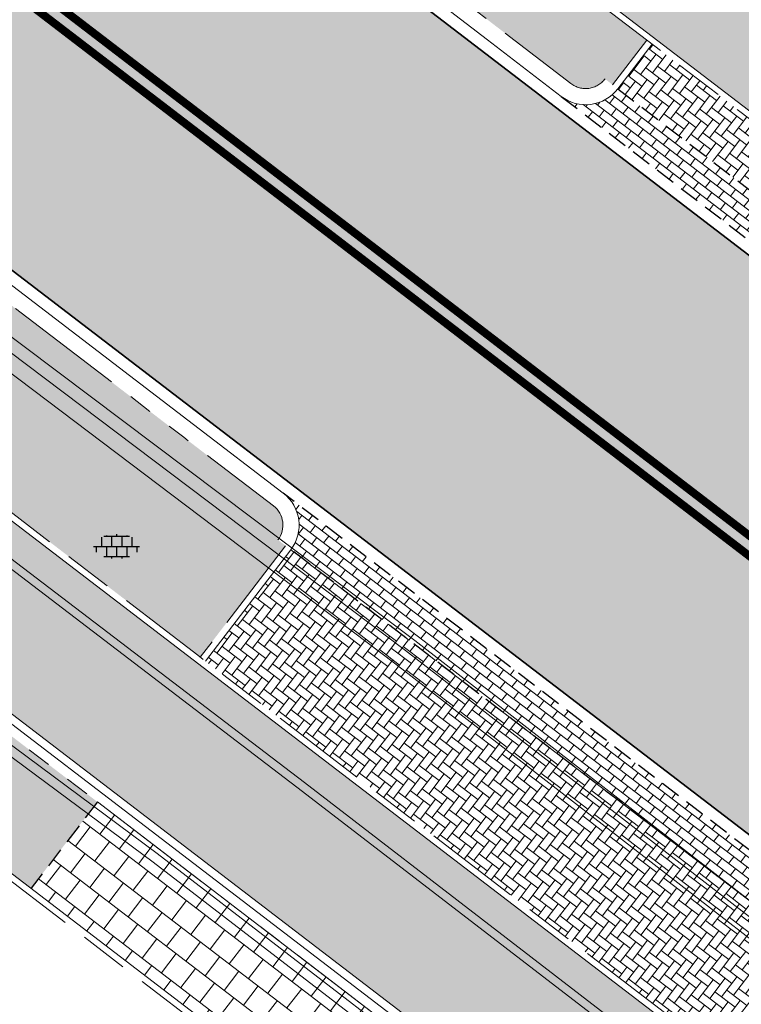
# Model space of a CAD drawing. Header units: metres. Extents: x 187916 to 189411, y 333285 to 334910.
# Tile 304 of 348: x 188938 to 188947, y 334040 to 334052. Entities that reach past the tile are written whole.
import ezdxf

# ---------------------------------------------------------------- set-up
doc = ezdxf.new("R2010")
doc.units = ezdxf.units.M
for name, pattern in [('DASHED2', [0.375, 0.25, -0.125]), ('VH-OPSLUITBAND_100X200', [16, 8, -2, 4, -2]), ('VH-TROTTOIRBAND_180-200', [20, 10, -2, 2, -2, 2, -2]), ('VW-1-1_STREEP', [2, 1, -1])]:
    doc.linetypes.add(name, pattern=pattern)
for name, color, linetype, lineweight in [('B-ME-VH-KANTOPSLUITING_ACHTERKANTBAND-G', 253, 'Continuous', 18), ('B-ME-VH-VERHARDING_ASFALT-G', 253, 'Continuous', 18), ('B-ME-VH-VERHARDING_BETONSTRAATSTEEN-G', 253, 'Continuous', 18), ('B-ME-VH-VERHARDING_TEGEL-G', 253, 'Continuous', 18), ('B-ME-VH-VERHARDING_TEGEL-S', 253, 'Continuous', 25), ('N-WE-GR-HAAG-HG01-A', 96, 'Continuous', 35), ('N-WE-VH-GOOT_TEGEL-G', 170, 'Continuous', 35), ('N-WE-VH-KANTOPSLUITING_OPSLUITBAND_80X200-G', 30, 'VH-OPSLUITBAND_100X200', 15), ('N-WE-VH-KANTOPSLUITING_RIJWIELPADBAND_4-12 200-G', 94, 'VH-TROTTOIRBAND_180-200', 15), ('N-WE-VH-KANTOPSLUITING_TROTTOIRBAND_180 200-G', 251, 'VH-TROTTOIRBAND_180-200', 15), ('N-WE-VH-KANTOPSLUITING_VOORKANTBAND-G', 7, 'Continuous', 15), ('N-WE-VH-KANTVERHARDING_STREKLAAG_BSS-G', 60, 'Continuous', 18), ('N-WE-VH-VERHARDING_ASFALT_RIJWEG-A', 251, 'Continuous', 18), ('N-WE-VH-VERHARDING_BETONSTRAATSTEEN-GRIJS-A', 250, 'Continuous', 18), ('N-WE-VH-VERHARDING_BETONSTRAATSTEEN-ROOD-A', 11, 'Continuous', 18), ('N-WE-VH-VERHARDING_TEGEL-A', 254, 'Continuous', 5), ('N-WE-VH-VERHARDING_TEGEL_300x300x60-A', 251, 'Continuous', 5), ('N-WE-VW-MARKERING_LANGS_STREEP-G', 251, 'Continuous', 0), ('N-WE-VW-MARKERING_LANGS_STREEP_11-G', 251, 'VW-1-1_STREEP', 0)]:
    doc.layers.add(name, color=color, linetype=linetype, lineweight=lineweight)
doc.layers.add('N-WE-VH-MATERIAALSCHEIDING-G', color=7, linetype='DASHED2')

# ---------------------------------------------------------------- blocks, each defined once
blk = doc.blocks.new('SVH-TEGEL_300X300_DUN_LINT_KL-SO')
for p, q in [((-1.900843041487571, 1.499999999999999), (1.90084304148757, 1.499999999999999)), ((-1.5, 1.624087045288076), (-1.5, 1.499999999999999)), ((-0.7499999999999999, 1.5), (-0.7500000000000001, 1.377682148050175e-16)), ((3.325515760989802e-16, 1.810386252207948), (2.755364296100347e-16, 1.499999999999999)), ((0.7500000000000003, 1.499999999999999), (0.7500000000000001, -1.247991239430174e-15)), ((1.5, 1.624087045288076), (1.5, 1.499999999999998)), ((-2.25, 1.355676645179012), (-2.25, -6.969183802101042e-16)), ((0, 0), (-2.755364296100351e-16, -1.500000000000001)), ((2.25, 1.355676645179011), (2.25, -4.133046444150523e-16)), ((-3.39489953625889, -4.866106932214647e-16), (3.39489953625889, -1.733835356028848e-15)), ((-3, -3.055132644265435e-15), (-3.000000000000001, -0.8474312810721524)), ((-1.5, -8.346865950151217e-16), (-1.5, -1.500000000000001)), ((1.5, -2.495982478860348e-15), (1.5, -1.500000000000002)), ((2.999999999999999, -2.495982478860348e-15), (2.999999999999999, -0.8474312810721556)), ((-1.900843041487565, -1.500000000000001), (1.900843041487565, -1.500000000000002)), ((-0.7500000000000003, -1.499999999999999), (-0.7500000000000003, -1.765655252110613)), ((0.7499999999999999, -1.500000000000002), (0.7499999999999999, -1.765655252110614))]:
    blk.add_line(p, q)
blk = doc.blocks.new('DTM')
at = {"layer": 'B-ME-VH-KANTOPSLUITING_ACHTERKANTBAND-G', "ltscale": 0.2, "flags": 128}
for points in [[(188958.6000000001, 334030.0260000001), (188955.125, 334033.4610000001), (188949.8539999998, 334038.199), (188942.352, 334044.017), (188936.318, 334048.577)], [(189001.835, 333983.946), (189001.256, 333984.662), (188999.884, 333986.283), (188999.031, 333987.2289999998), (188998.126, 333988.153), (188994.6310000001, 333991.585), (188994.0960000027, 333992.1200000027), (188984.486, 334001.6899999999), (188983.9640000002, 334002.2379999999), (188977.372, 334008.7910000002), (188971.1719999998, 334014.7579999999), (188964.1329999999, 334021.7889999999), (188957.2089999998, 334028.6740000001), (188953.8319999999, 334032.0329999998), (188949.27, 334036.1890000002), (188948.6779999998, 334036.6779999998), (188941.2080000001, 334042.426), (188935.0449999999, 334047.1359999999), (188934.96, 334047.2080000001), (188926.7990000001, 334053.3539999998), (188926.5660000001, 334053.5240000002), (188921.977, 334057.3900000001), (188918.1170000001, 334052.858)], [(189000.0929999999, 333981.8960000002), (188993.0520000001, 333990.0410000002), (188992.5109999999, 333990.6490000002), (188983.6400000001, 334000.9010000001), (188983.1039999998, 334001.497), (188975.213, 334009.98), (188973.1570000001, 334008.1800000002), (188971.852, 334007.9130000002), (188970.3360000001, 334008.5890000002), (188972.9580000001, 334011.4900000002), (188965.2379999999, 334018.9139999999), (188959.9619999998, 334023.9410000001), (188952.5669999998, 334030.9160000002), (188948.1779999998, 334034.835), (188947.5690000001, 334035.375), (188939.409, 334041.656), (188935.7170000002, 334044.4019999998), (188934.8790000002, 334045.6060000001)]]:
    blk.add_lwpolyline(points, dxfattribs=at)
at = {"layer": 'B-ME-VH-VERHARDING_ASFALT-G', "ltscale": 0.2, "flags": 128}
blk.add_lwpolyline([(189005.392, 333982.1430000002), (189004.0750000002, 333984.3879999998), (189003.6170000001, 333985.0860000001), (189002.895, 333986.006), (189001.628, 333987.54), (189000.5759999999, 333988.7060000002), (188999.661, 333989.605), (188996.0699999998, 333993.2000000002), (188985.9219999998, 334003.3020000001), (188979.0690000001, 334010.1329999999), (188973.6680000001, 334015.517), (188974.1719999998, 334016.023), (188973.108, 334017.1099999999), (188972.5640000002, 334016.594), (188965.96, 334023.156), (188958.8489999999, 334030.284), (188955.3930000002, 334033.6979999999), (188950.074, 334038.4909999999), (188942.6009999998, 334044.2970000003), (188936.5550000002, 334048.8480000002)], dxfattribs=at)
at = {"layer": 'B-ME-VH-VERHARDING_BETONSTRAATSTEEN-G', "ltscale": 0.2, "flags": 128}
for points in [[(189005.264, 333982.0810000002), (189003.929, 333984.3199999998), (189003.4619999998, 333985.0040000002), (189002.806, 333985.884), (189001.53, 333987.422), (189000.4649999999, 333988.588), (188999.551, 333989.498), (188995.946, 333993.1030000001), (188985.8169999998, 334003.2080000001), (188978.949, 334010.037), (188973.5490000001, 334015.4109999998), (188972.4399999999, 334016.4890000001), (188965.8509999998, 334023.0580000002), (188958.747, 334030.1529999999), (188955.2910000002, 334033.574), (188949.9870000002, 334038.3620000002), (188942.486, 334044.1740000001), (188936.4539999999, 334048.7259999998)], [(189000.0189999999, 333981.8399999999), (188992.96, 333990), (188992.4470000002, 333990.6009999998), (188983.5630000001, 334000.8300000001), (188983.0350000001, 334001.4070000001), (188975.23, 334009.824), (188973.1880000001, 334008.0920000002), (188971.861, 334007.824), (188970.1830000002, 334008.5830000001), (188972.8300000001, 334011.4840000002), (188965.165, 334018.841), (188959.8560000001, 334023.8769999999), (188952.4810000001, 334030.8429999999), (188948.0830000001, 334034.7689999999), (188947.483, 334035.2939999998), (188939.358, 334041.548), (188935.6359999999, 334044.3130000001), (188934.787, 334045.5980000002)]]:
    blk.add_lwpolyline(points, dxfattribs=at)
at = {"layer": 'B-ME-VH-VERHARDING_TEGEL-G', "ltscale": 0.2, "flags": 128}
blk.add_lwpolyline([(189001.9130000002, 333983.986), (188999.1260000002, 333987.2719999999), (188994.71, 333991.659), (188994.1839999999, 333992.2060000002), (188984.5660000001, 334001.7740000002), (188984.0219999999, 334002.3100000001), (188977.4339999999, 334008.8730000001), (188971.2489999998, 334014.827), (188964.1899999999, 334021.8730000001), (188957.2850000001, 334028.7310000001), (188953.898, 334032.085), (188949.3450000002, 334036.2489999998), (188948.733, 334036.7599999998), (188941.236, 334042.5380000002), (188935.2220000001, 334047.1209999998), (188936.318, 334048.577)], dxfattribs=at)
at = {"layer": 'B-ME-VH-VERHARDING_TEGEL-S', "xscale": 0.084, "yscale": 0.084, "zscale": 0.084}
blk.add_blockref('SVH-TEGEL_300X300_DUN_LINT_KL-SO', (188938.906, 334045.465), dxfattribs=at)
blk = doc.blocks.new('ontwerp Wilhelmina- & Engelenkampstraat')
at = {"layer": 'N-WE-GR-HAAG-HG01-A', "transparency": 33554610}
h = blk.add_hatch(color=256, dxfattribs=at)
h.dxf.hatch_style = 1
h.paths.add_polyline_path([(188876.5310800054, 334104.561423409), (188876.4104708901, 334104.6538181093), (188876.3152105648, 334104.7267939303), (188875.8895182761, 334104.1711087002), (188875.9847786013, 334104.0981328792, 0.4142135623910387), (188876.0404898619, 334103.6775425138), (188901.1276988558, 334084.4590518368), (188904.3037191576, 334082.0260065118), (188943.623935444, 334051.9040742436), (188944.536717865, 334051.2048214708, 0.4175950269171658), (188944.9593889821, 334051.2632899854), (188945.0534046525, 334051.1886567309), (188945.4782567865, 334051.7432452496), (188944.2320672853, 334052.6979102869)])
h = blk.add_hatch(color=256, dxfattribs=at)
h.dxf.hatch_style = 1
h.paths.add_polyline_path([(188905.7091025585, 334072.8872700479), (188887.3485626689, 334083.3465429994), (188886.4266727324, 334083.6524738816), (188885.4897659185, 334082.4294654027), (188886.3118850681, 334081.9975429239), (188887.197145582, 334081.5324474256), (188899.7131124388, 334074.9108018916), (188939.9426685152, 334044.0922541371), (188941.0008179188, 334045.4735288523), (188940.9055575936, 334045.5465046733, 0.4142135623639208), (188940.849846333, 334045.9670950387), (188939.7381403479, 334046.8187366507)])
at = {"layer": 'N-WE-VH-VERHARDING_ASFALT_RIJWEG-A', "transparency": 33554610}
h = blk.add_hatch(color=256, dxfattribs=at)
h.dxf.hatch_style = 1
edge = h.paths.add_edge_path(flags=16)
edge.add_arc((188843.2202829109, 334124.6265817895), 0.5000000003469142, 68.86366228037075, 236.5502401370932)
edge.add_line((188842.9446801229, 334124.2093970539), (188847.2596446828, 334121.3588223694))
edge.add_arc((188764.52368857, 333996.1199642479), 150.1000000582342, 53.138037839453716, 56.550240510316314, ccw=False)
edge.add_arc((188854.8670012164, 334116.6124780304), 0.5000000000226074, 233.1380378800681, 405.2541734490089)
edge.add_line((188855.2189827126, 334116.9675963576), (188849.6333451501, 334122.5038948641))
edge.add_arc((188848.2254191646, 334121.0834215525), 2.000000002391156, 45.25417348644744, 68.86366190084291)
edge.add_line((188848.9465960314, 334122.9488716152), (188843.4005771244, 334125.0929443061))
edge = h.paths.add_edge_path()
edge.add_line((188813.0185392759, 334140.2053137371), (188813.0105729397, 334140.209319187))
edge.add_line((188813.0105729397, 334140.209319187), (188850.7365500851, 334115.2865848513))
edge.add_arc((188823.0935907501, 334073.442955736), 50.14999998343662, 53.70449889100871, 56.55024050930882, ccw=False)
edge.add_arc((188844.432152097, 334101.8879698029), 14.59712508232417, 51.12888847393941, 55.118945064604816, ccw=False)
edge.add_line((188853.5928784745, 334113.2527026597), (188950.9588811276, 334038.6637910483))
edge.add_arc((188941.7456837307, 334026.6371749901), 15.15000000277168, 40.65152212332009, 52.54545483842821, ccw=False)
edge.add_line((188953.2397736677, 334036.5067442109), (188961.6247993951, 334026.741552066))
edge.add_arc((188972.8912835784, 334036.415684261), 14.84999998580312, 220.6515221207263, 230.026866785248)
edge.add_arc((188742.2273900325, 333761.2592333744), 344.2000024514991, 49.060789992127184, 50.026866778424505, ccw=False)
edge.add_line((188967.767169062, 334021.2697134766), (188981.7537264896, 334009.2102175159))
edge.add_line((188981.7537264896, 334009.2102175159), (188990.3623937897, 334001.7876695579))
edge.add_arc((188830.8334411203, 333816.7660723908), 244.2999757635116, 45.63147792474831, 49.231496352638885, ccw=False)
edge.add_line((189001.6652582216, 333991.4056109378), (189005.3166251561, 333987.8338559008))
edge.add_line((189005.3166251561, 333987.8338559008), (189009.3616308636, 333991.9690219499))
edge.add_arc((189010.0094888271, 333991.9162956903), 0.6499999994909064, 135.63089128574, 175.3472076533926, ccw=False)
edge.add_line((189009.5448364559, 333992.3708264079), (189010.1315084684, 333992.9705626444))
edge.add_arc((189010.5961608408, 333992.5160319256), 0.6500000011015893, 110.0016349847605, 135.6308912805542, ccw=False)
edge.add_line((189010.3738303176, 333993.126825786), (189012.7423269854, 333996.2283355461))
edge.add_line((189012.7423269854, 333996.2283355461), (189006.7711925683, 334000.7882476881))
edge.add_line((189006.7711925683, 334000.7882476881), (189004.0161101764, 334002.9017076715))
edge.add_line((189004.0161101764, 334002.9017076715), (188999.2558699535, 334006.5545254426))
edge.add_line((188999.2558699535, 334006.5545254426), (188998.8588697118, 334006.8610537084))
edge.add_line((188998.8588697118, 334006.8610537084), (188991.767266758, 334012.3365586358))
edge.add_arc((189144.6444510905, 334210.3355206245), 250.1499998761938, 228.1364962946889, 232.3278733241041, ccw=False)
edge.add_arc((188742.2273912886, 333761.2592353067), 352.8500001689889, 48.13649629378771, 52.54545484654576)
edge.add_line((188956.8067115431, 334041.3642833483), (188954.6511510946, 334043.0155877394))
edge.add_line((188954.6511510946, 334043.0155877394), (188891.8217000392, 334091.1471762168))
edge.add_line((188891.8217000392, 334091.1471762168), (188891.5662846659, 334090.8137650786))
edge.add_line((188891.5662846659, 334090.8137650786), (188875.9674064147, 334102.7635557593))
edge.add_line((188875.9674064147, 334102.7635557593), (188876.222821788, 334103.0969668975))
edge.add_line((188876.222821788, 334103.0969668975), (188867.5141152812, 334109.7684222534))
edge.add_arc((188884.8033035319, 334132.3371809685), 28.4300000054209, 226.5407898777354, 232.5454548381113, ccw=False)
edge.add_line((188865.2480693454, 334111.7008606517), (188851.7136843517, 334124.5262124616))
edge.add_arc((188838.0601001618, 334110.1178073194), 19.84999999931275, 46.54078987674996, 56.5502405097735)
edge.add_line((188849.0015307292, 334126.680041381), (188818.5871468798, 334146.772552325))
edge.add_arc((188824.1818834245, 334155.2414024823), 10.14999999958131, 230.746516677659, 236.55024045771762, ccw=False)
edge.add_line((188817.7594464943, 334147.3817075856), (188813.0185392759, 334140.2053137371))
edge = h.paths.add_edge_path()
edge.add_arc((188804.4060072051, 334144.8922067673), 15.00000001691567, 49.44930201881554, 57.10513435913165)
edge.add_line((188812.5524953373, 334157.4872348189), (188809.1197533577, 334159.7075388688))
edge.add_line((188809.1197533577, 334159.7075388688), (188808.8358097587, 334159.2796429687))
edge.add_arc((188807.8775894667, 334159.9154997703), 1.150000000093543, 146.4325029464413, 326.4325029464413, ccw=False)
edge.add_line((188806.9193691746, 334160.5513565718), (188807.1883826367, 334160.9567531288))
edge.add_line((188807.1883826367, 334160.9567531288), (188802.8966842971, 334163.732631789))
edge.add_arc((188799.7691371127, 334173.3887670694), 10.14999999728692, 238.0087583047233, 287.9467359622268, ccw=False)
edge.add_line((188794.391772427, 334164.7802568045), (188787.6683002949, 334154.8824230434))
edge.add_arc((188776.9360168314, 334149.1867587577), 12.14999999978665, 6.552444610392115, 27.95506492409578, ccw=False)
edge.add_arc((188778.9149951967, 334149.4490587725), 10.1540764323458, -2.101472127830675, 6.356304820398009, ccw=False)
edge.add_line((188789.0622425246, 334149.0767150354), (188793.7916961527, 334146.0152720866))
edge.add_line((188793.7916961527, 334146.0152720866), (188794.0757942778, 334146.443065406))
edge.add_arc((188795.0337848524, 334145.8068625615), 1.15000000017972, -33.58819080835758, 146.4118091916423, ccw=False)
edge.add_line((188795.991775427, 334145.170659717), (188795.7226155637, 334144.7653603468))
edge.add_line((188795.7226155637, 334144.7653603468), (188801.9201273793, 334140.7536223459))
edge.add_arc((188806.91186024, 334129.6763888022), 12.14999999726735, 71.61773031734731, 114.25775215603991, ccw=False)
edge.add_line((188810.743428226, 334141.2064185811), (188816.0248838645, 334149.2010499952))
edge.add_arc((188824.1818834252, 334155.2414024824), 10.15000000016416, 183.1724790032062, 216.5203757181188, ccw=False)
edge.add_arc((188822.7365122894, 334155.1739654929), 8.703121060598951, 180.8378362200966, 183.2557978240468, ccw=False)
edge.add_arc((188833.7517650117, 334153.715293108), 19.7623436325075, 172.5149848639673, 176.1369932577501, ccw=False)
edge = h.paths.add_edge_path()
edge.add_line((188786.2209732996, 334157.0233449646), (188792.4021116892, 334166.1227922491))
edge.add_line((188792.4021116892, 334166.1227922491), (188791.5485077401, 334166.7026345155))
edge.add_line((188791.5485077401, 334166.7026345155), (188788.5394280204, 334169.4236699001))
edge.add_line((188788.5394280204, 334169.4236699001), (188787.1852216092, 334167.4301002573))
edge.add_line((188787.1852216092, 334167.4301002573), (188780.1013007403, 334172.2421172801))
edge.add_arc((188618.4537611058, 333934.267257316), 287.6837865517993, 55.81317921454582, 60.58230996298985)
edge.add_arc((188735.7243300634, 334140.9898543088), 50.01920379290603, 61.28503171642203, 77.31862338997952)
edge.add_arc((188760.1973562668, 334256.6585423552), 68.2172590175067, 252.5019390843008, 258.5925344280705, ccw=False)
edge.add_arc((188746.5917393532, 334218.9896416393), 28.24878716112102, 246.6552150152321, 255.85047768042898, ccw=False)
edge.add_arc((188739.6991429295, 334207.5799419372), 15.14999999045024, 247.5582666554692, 253.5058051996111, ccw=False)
edge.add_line((188733.9157258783, 334193.5772783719), (188632.7612944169, 334235.3563367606))
edge.add_arc((188642.362146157, 334258.6016835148), 25.14999999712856, 236.2483398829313, 247.5582723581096, ccw=False)
edge.add_line((188628.3889489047, 334237.6906276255), (188623.9088227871, 334240.6843399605))
edge.add_arc((188610.1023038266, 334220.0227201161), 24.85000000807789, 56.24833988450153, 66.54108532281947)
edge.add_line((188619.9948742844, 334242.8187625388), (188616.8650908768, 334235.2408720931))
edge.add_arc((188612.7752758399, 334225.9513130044), 10.14999975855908, 36.3971108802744, 66.23805833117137, ccw=False)
edge.add_line((188620.9452513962, 334231.9741025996), (188631.6761182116, 334226.2780943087))
edge.add_arc((188635.7212357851, 334214.8212394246), 12.15000000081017, 67.55827235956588, 109.4468017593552, ccw=False)
edge.add_line((188640.3594206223, 334226.051098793), (188725.7324548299, 334190.7901128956))
edge.add_line((188725.7324548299, 334190.7901128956), (188736.3228047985, 334186.3562589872))
edge.add_arc((188702.9288175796, 334091.9793464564), 100.1107386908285, 61.585566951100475, 70.51436696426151, ccw=False)
edge.add_line((188750.5660902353, 334180.0296176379), (188754.2367218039, 334177.9780331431))
edge.add_arc((188618.5090913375, 333934.3570586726), 278.8784123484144, 55.81223272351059, 60.876674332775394, ccw=False)
edge.add_line((188775.2127626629, 334165.0454378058), (188783.7631842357, 334159.2372455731))
edge.add_arc((188776.9360168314, 334149.1867587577), 12.14999999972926, 40.16466472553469, 55.81223272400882, ccw=False)
at = {"layer": 'N-WE-VH-VERHARDING_BETONSTRAATSTEEN-GRIJS-A', "transparency": 33554610}
h = blk.add_hatch(dxfattribs=at)
h.set_pattern_fill('AVH-BSS_KEIFORMAAT_ELLEBOOG', color=256, angle=322.5500000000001, pattern_type=2)
h.set_pattern_definition([(322.5500000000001, (188949.5432931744, 334047.7473595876), (0.1472050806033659, 0.01951061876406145), [0.315, -0.105]), (232.55, (188949.6709876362, 334047.914075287), (0.1472050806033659, 0.01951061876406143), [0.315, -0.105])])
h.paths.add_polyline_path([(188945.5417636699, 334051.6945947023), (188945.116071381, 334051.1389094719), (188953.9705149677, 334044.3558097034), (188954.6495187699, 334043.8356470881), (188955.0752110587, 334044.3913323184), (188954.3962072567, 334044.9114949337)])
h = blk.add_hatch(dxfattribs=at)
h.set_pattern_fill('AVH-BSS_KEIFORMAAT_HALFST', color=256, angle=232.54, pattern_type=2)
h.set_pattern_definition([(232.54, (188949.8927734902, 334047.4838607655), (0.01948492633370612, -0.1472084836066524), [0.105, -0.105]), (322.54, (188949.8927734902, 334047.4838607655), (0.06386177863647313, 0.08334670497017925), [])])
edge = h.paths.add_edge_path()
edge.add_line((188954.6495187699, 334043.8356470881), (188945.116071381, 334051.1389094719))
edge.add_arc((188944.7191533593, 334051.4429753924), 0.4999999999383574, 232.54704394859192, 322.54545485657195, ccw=False)
edge.add_line((188944.4150984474, 334051.0460489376), (188954.7423708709, 334043.1346631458))
edge.add_arc((188955.0464367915, 334043.5315811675), 0.5000000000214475, 142.5454548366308, 232.54545483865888, ccw=False)
h = blk.add_hatch(dxfattribs=at)
h.set_pattern_fill('AVH-BSS_KEIFORMAAT_HALFST', color=256, angle=232.55, pattern_type=2)
h.set_pattern_definition([(232.55, (188944.6134209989, 334042.7060777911), (0.01951061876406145, -0.1472050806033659), [0.105, -0.105]), (322.5500000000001, (188944.6134209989, 334042.7060777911), (0.06384723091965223, 0.08335784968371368), [])])
edge = h.paths.add_edge_path()
edge.add_arc((188940.6674067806, 334045.7289442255), 0.5000000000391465, -37.4543657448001, 52.5454548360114, ccw=False)
edge.add_line((188941.0643257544, 334045.4248795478), (188948.1466754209, 334039.9994855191))
edge.add_arc((188948.5435140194, 334039.6953159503), 0.4999999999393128, 52.54545483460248, 142.5304915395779, ccw=False)
edge.add_line((188948.8475799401, 334040.0922339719), (188940.9714727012, 334046.1258622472))
h = blk.add_hatch(dxfattribs=at)
h.set_pattern_fill('AVH-BSS_KEIFORMAAT_ELLEBOOG', color=256, angle=322.5500000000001, pattern_type=2)
h.set_pattern_definition([(322.5500000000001, (188944.6054825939, 334042.712159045), (0.1472050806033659, 0.01951061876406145), [0.315, -0.105]), (232.55, (188944.7331770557, 334042.8788747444), (0.1472050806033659, 0.01951061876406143), [0.315, -0.105])])
h.paths.add_polyline_path([(188941.0643260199, 334045.4248798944), (188940.0061753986, 334044.0436035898), (188947.0884466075, 334038.6181071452), (188948.1466877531, 334039.9995016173)])
at = {"layer": 'N-WE-VH-VERHARDING_BETONSTRAATSTEEN-ROOD-A', "transparency": 33554610}
h = blk.add_hatch(color=11, dxfattribs=at)
h.dxf.hatch_style = 1
h.paths.add_polyline_path([(188869.5391943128, 334112.4118962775, -0.02620629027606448), (188867.538569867, 334114.1179885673), (188853.9228214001, 334127.0204414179, 0.04370225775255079), (188850.9305713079, 334129.3967060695), (188826.6630971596, 334145.4284130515, -0.05105103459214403), (188822.7067715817, 334148.6660172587), (188822.0136661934, 334149.3909158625, -0.0200226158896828), (188820.7145883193, 334150.9239998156), (188820.1125301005, 334151.7276482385), (188819.5628727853, 334152.5668123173), (188819.0124277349, 334153.4073864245, 0.07020777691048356), (188816.0095224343, 334157.1791280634, -0.1686779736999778), (188815.0708171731, 334158.9832733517), (188815.0851893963, 334159.7321906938, 0.05995219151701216), (188814.1906564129, 334155.1319891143, -0.614293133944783), (188815.0914211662, 334155.419406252, -0.004973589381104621), (188815.2987230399, 334155.2047594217, -0.2653390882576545), (188816.4739168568, 334150.3883250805, -0.6630616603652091), (188815.5045729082, 334150.2710622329, 0.06423418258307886), (188817.0500100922, 334148.2316676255, 0.02685832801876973), (188817.8425597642, 334147.5075175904), (188819.2767483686, 334149.678473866, 0.08029190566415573), (188825.6158065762, 334143.8431110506), (188842.2102962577, 334132.8803716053), (188849.8832807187, 334127.8114040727, -0.0437022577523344), (188852.6159292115, 334125.6412993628), (188866.2316776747, 334112.7388465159, 0.02620629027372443), (188868.383743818, 334110.9036077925), (188944.2779624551, 334052.763527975, 0.0009658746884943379), (188957.6763401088, 334042.4994688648, -0.009277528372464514), (188967.9621741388, 334034.3125750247, -0.003941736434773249), (188972.2391330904, 334030.719653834, 0.01791285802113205), (188977.9691012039, 334026.172978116), (188982.6371441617, 334022.7340118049), (189001.1071614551, 334008.4731075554), (189008.3818376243, 334002.8926076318), (189014.7463151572, 333998.0323153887), (189023.1492643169, 333991.6987492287, 0.04135942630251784), (189025.5236610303, 333990.1994726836), (189026.4236363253, 333989.7635317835, -0.5205333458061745), (189026.5869604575, 333988.9107620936), (189025.4586989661, 333987.7487147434, -0.3449410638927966), (189024.8112012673, 333987.6602222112, 0.016286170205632), (189027.1024584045, 333986.4205983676, 0.0307634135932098), (189028.2338991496, 333985.939765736, -0.5474886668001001), (189028.0315065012, 333986.8095316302), (189028.4109391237, 333987.1983381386, -0.4330998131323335), (189031.3280389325, 333987.1476770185), (189032.1379230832, 333986.2535649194, -0.643984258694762), (189031.7547922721, 333985.3678457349, 0.09389749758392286), (189035.3989444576, 333986.1274898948), (189034.2459540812, 333987.4575392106), (189033.5678682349, 333988.2397552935, 0.03136002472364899), (189034.5664557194, 333988.3286325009, 0.07386245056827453), (189036.8129803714, 333989.0209203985), (189037.6863054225, 333989.5080600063), (189038.0890000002, 333989.764), (189039.0210000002, 333990.3730000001), (189040.022664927, 333991.1545091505), (189038.8885358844, 333992.6081290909, -0.08053422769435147), (189036.0321564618, 333990.939552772), (189035.0795804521, 333990.627147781, -0.05017195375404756), (189033.0858050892, 333990.2913392), (189032.0786720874, 333990.2745015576, -0.04044432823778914), (189030.4580299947, 333990.4600773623, -0.04254247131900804), (189028.0046017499, 333991.1638956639), (189027.081067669, 333991.5517503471, -0.0335496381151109), (189025.3106536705, 333992.5144600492), (189024.480357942, 333993.0807405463, -0.003824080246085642), (189024.2958604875, 333993.2180032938, -0.005670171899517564), (189024.0565874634, 333993.3941318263), (189015.8947154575, 333999.5459905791), (189009.5366397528, 334004.4013940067), (189002.2659711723, 334009.9788196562), (188983.781345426, 334024.2510032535), (188979.0960425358, 334027.7026850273, -0.01791285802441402), (188973.4726836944, 334032.1647672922, 0.01321974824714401), (188958.8317906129, 334044.0077573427), (188955.6003083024, 334046.4832902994), (188949.8878724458, 334050.8594006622, 0.002705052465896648), (188945.4293292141, 334054.2749448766)])
h = blk.add_hatch(color=11, dxfattribs=at)
h.dxf.hatch_style = 1
edge = h.paths.add_edge_path()
edge.add_line((188869.4491820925, 334094.542638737), (188852.4907898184, 334112.0728967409))
edge.add_arc((188843.8659972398, 334103.7294590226), 11.9999999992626, 44.05005008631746, 56.55024051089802)
edge.add_line((188850.4804640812, 334113.7418927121), (188820.3073898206, 334133.6749884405))
edge.add_arc((188805.4283225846, 334111.1447119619), 27.00000000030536, 56.55909883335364, 77.57157638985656)
edge.add_line((188811.2392575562, 334137.5119840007), (188812.9352801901, 334140.0792830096))
edge.add_line((188812.9352801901, 334140.0792830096), (188812.3023995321, 334140.3974935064))
edge.add_arc((188806.9118602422, 334129.6763888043), 11.99999999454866, 63.30688723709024, 75.36245119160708)
edge.add_arc((188809.8103673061, 334140.7741163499), 0.5300000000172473, -103.12682284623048, 75.36222830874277, ccw=False)
edge.add_arc((188806.9558196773, 334128.5335963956), 12.0389606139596, 76.872954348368, 107.5247479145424)
edge.add_arc((188803.169277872, 334140.518619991), 0.5300000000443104, 109.0439381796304, 287.7295061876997, ccw=False)
edge.add_arc((188806.9118602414, 334129.6763887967), 12.00000000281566, 109.0439381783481, 126.3729337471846)
edge.add_arc((188800.1097075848, 334138.9117349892), 0.530000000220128, 57.084440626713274, 126.3729337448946, ccw=False)
edge.add_line((188800.3977108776, 334139.3566553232), (188801.4950041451, 334138.646361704))
edge.add_arc((188801.2070008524, 334138.2014413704), 0.5299999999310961, -58.26058164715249, 57.08444062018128, ccw=False)
edge.add_line((188801.4858109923, 334137.7507031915), (188797.4037172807, 334135.2256694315))
edge.add_arc((188806.5362186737, 334121.3226862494), 16.63416733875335, 123.2998514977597, 125.0679159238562)
edge.add_line((188796.9791073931, 334134.9372794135), (188798.0268440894, 334133.3541417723))
edge.add_arc((188806.7836234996, 334121.0525640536), 15.10000000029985, 115.7442129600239, 125.44485742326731, ccw=False)
edge.add_line((188800.2248738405, 334134.6537699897), (188801.1424214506, 334135.0592353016))
edge.add_arc((188806.7836235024, 334121.0525640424), 15.10000001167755, 104.2850570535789, 111.93716456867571, ccw=False)
edge.add_line((188803.0577546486, 334135.6856738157), (188804.0375659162, 334135.9007682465))
edge.add_arc((188806.7836234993, 334121.0525640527), 15.10000000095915, 82.52989276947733, 100.47800866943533, ccw=False)
edge.add_line((188808.7467580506, 334136.0244077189), (188808.7687632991, 334136.0214371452))
edge.add_arc((188805.4283225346, 334111.1447119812), 25.09999998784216, 78.72743625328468, 82.35208400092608, ccw=False)
edge.add_line((188810.3347839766, 334135.7604921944), (188811.3142548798, 334135.5448308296))
edge.add_arc((188805.4283225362, 334111.1447119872), 25.09999998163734, 71.84965764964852, 76.43789012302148, ccw=False)
edge.add_line((188813.2472604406, 334134.9957960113), (188814.1938570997, 334134.664393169))
edge.add_arc((188805.428291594, 334111.1446511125), 25.10006782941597, 56.55908105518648, 69.5600938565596, ccw=False)
edge.add_line((188819.2603572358, 334132.0895159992), (188849.4331734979, 334112.1565907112))
edge.add_arc((188843.8659972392, 334103.7294590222), 10.0999999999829, 44.05058068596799, 56.55024050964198, ccw=False)
edge.add_line((188851.1251326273, 334110.7519196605), (188868.1829280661, 334093.1192332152))
edge.add_line((188868.1829280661, 334093.1192332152), (188881.0348001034, 334083.2738341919))
edge.add_line((188881.0348001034, 334083.2738341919), (188881.828636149, 334082.6657023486))
edge.add_line((188881.828636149, 334082.6657023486), (188883.4163082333, 334081.4494386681))
edge.add_line((188883.4163082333, 334081.4494386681), (188884.1637310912, 334080.8768624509))
edge.add_line((188884.1637310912, 334080.8768624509), (188898.5826437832, 334073.2825991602))
edge.add_line((188898.5826437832, 334073.2825991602), (188945.4133650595, 334037.4071145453))
edge.add_line((188945.4133650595, 334037.4071145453), (188946.5688155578, 334038.9154030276))
edge.add_line((188946.5688155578, 334038.9154030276), (188899.6662980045, 334074.845888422))
edge.add_line((188899.6662980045, 334074.845888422), (188886.2560736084, 334081.8913116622))
edge.add_line((188886.2560736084, 334081.8913116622), (188885.3312565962, 334082.3759006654))
edge.add_line((188885.3312565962, 334082.3759006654), (188869.4491820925, 334094.542638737))
at = {"layer": 'N-WE-VH-VERHARDING_TEGEL-A', "transparency": 33554610}
h = blk.add_hatch(color=256, dxfattribs=at)
h.dxf.hatch_style = 1
h.paths.add_polyline_path([(188903.1498950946, 334069.5066419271), (188900.654601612, 334066.5999338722), (188917.3438472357, 334052.0842820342), (188919.8311338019, 334055.0270872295), (188937.8473073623, 334041.2254856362), (188938.668285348, 334042.2971642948), (188922.1054861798, 334054.9853832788)])
at = {"layer": 'N-WE-VH-VERHARDING_TEGEL_300x300x60-A', "transparency": 33554610}
h = blk.add_hatch(dxfattribs=at)
h.set_pattern_fill('AVH-TEGEL_300X300_HALFST', color=256, angle=232.55, pattern_type=2)
h.set_pattern_definition([(232.55, (188945.7882284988, 334036.8428086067), (-0.0633380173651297, -0.329375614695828), [0.3, -0.3]), (322.5500000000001, (188945.7882284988, 334036.8428086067), (0.182420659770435, 0.2381652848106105), [])])
h.paths.add_polyline_path([(188938.668285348, 334042.2971642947), (188937.8473073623, 334041.2254856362), (188944.9295785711, 334035.7999891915), (188945.7505565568, 334036.8716678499)])
at = {"layer": 'N-WE-VH-GOOT_TEGEL-G'}
for points in [[(188961.6247993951, 334026.741552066), (188953.2397736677, 334036.5067442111, 0.05194371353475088), (188950.958881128, 334038.6637910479), (188949.7326357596, 334039.6031775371), (188948.9387997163, 334040.2113093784), (188948.5407669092, 334040.5162292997), (188941.0626924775, 334046.2449376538), (188939.9509864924, 334047.096579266), (188905.9111443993, 334073.1733894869)], [(189039.6245799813, 333988.8507719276), (189038.8450779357, 333988.224372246), (189038.065540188, 333987.5979438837), (189037.8233642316, 333987.4034557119, -0.05865988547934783), (189035.8072243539, 333986.1420083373, -0.1034039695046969), (189031.7575429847, 333985.2178709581, -0.08989690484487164), (189028.1838278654, 333985.7983696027, -0.03076341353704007), (189027.035415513, 333986.2864147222, -0.01612862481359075), (189024.7574142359, 333987.5179393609, -0.02951359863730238), (189020.8140646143, 333990.1404201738), (189013.1445989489, 333995.9211368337), (189006.7711925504, 334000.7882476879), (189004.0161101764, 334002.9017076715), (188999.2558699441, 334006.5545254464), (188998.8588697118, 334006.8610537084), (188991.7672667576, 334012.3365586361, -0.01829037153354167), (188977.7047704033, 334024.0396123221, 0.009459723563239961), (188967.5955745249, 334032.7593358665, 0.00353640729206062), (188963.7326314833, 334035.9200282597, 0.006241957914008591), (188956.8067115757, 334041.3642833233), (188954.6511510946, 334043.0155877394), (188943.4110893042, 334051.6262316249), (188891.8217000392, 334091.1471762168)]]:
    blk.add_lwpolyline(points, format="xyb", dxfattribs=at)
at = {"layer": 'N-WE-VH-KANTOPSLUITING_OPSLUITBAND_80X200-G', "ltscale": 0.15, "flags": 128}
for points in [[(189025.4866912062, 333990.1285503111, -0.04136484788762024), (189023.1012100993, 333991.6347898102), (189014.6979614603, 333997.9685816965), (189008.3332143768, 334002.8290797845), (189001.0583694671, 334008.4097091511), (188982.5889672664, 334022.6701384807), (188977.9216510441, 334026.1085694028, -0.01791285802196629), (188972.1871941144, 334030.6588069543, 0.01321974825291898), (188957.6276895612, 334042.4359619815), (188954.3962072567, 334044.9114949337), (188944.2320672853, 334052.6979102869), (188876.5310800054, 334104.561423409), (188876.4104708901, 334104.6538181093), (188868.335093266, 334110.8401009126, -0.02620629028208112), (188866.1766506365, 334112.6807773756), (188852.5609021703, 334125.5832302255, 0.04370225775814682), (188849.8391842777, 334127.7446545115), (188825.5717101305, 334143.7763614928, -0.07926277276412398), (188819.2825308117, 334149.5420904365), (188818.0312329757, 334147.6479791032)], [(189009.0157202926, 333973.0262064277, 0.2053344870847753), (189003.5862339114, 333986.1831926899), (188999.9957792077, 333989.6953635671, 0.005853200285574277), (188995.9010677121, 333993.6081342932, 0.009857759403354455), (188988.8017128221, 333999.9775936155), (188980.1930460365, 334007.4001411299), (188966.2037861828, 334019.4619671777, 0.004217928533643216), (188961.8158191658, 334023.2038831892, -0.04093049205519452), (188959.8115403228, 334025.1845705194), (188951.3803689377, 334035.0035038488, 0.05194371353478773), (188949.5616770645, 334036.7234461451), (188947.1992228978, 334038.5332450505), (188939.9109150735, 334044.1165794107), (188899.7131124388, 334074.9108018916), (188887.1784972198, 334081.4969522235)], [(188987.8382364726, 333949.18582198), (188988.1176571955, 333949.4928492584), (188994.2961883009, 333955.4213183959), (188997.8482758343, 333958.9311499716, 0.008320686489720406), (188998.167887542, 333959.3111558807), (189001.2797959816, 333963.1386194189, -0.01021608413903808), (189001.7725072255, 333963.7199464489, 0.3993919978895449), (189001.0478812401, 333983.588261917), (188997.4574265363, 333987.1004327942, 0.005853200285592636), (188993.4241318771, 333990.9545162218, 0.009857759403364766), (188986.4313066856, 333997.2283983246), (188977.8226401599, 334004.6509456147), (188963.8292576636, 334016.7163262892, 0.004221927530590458), (188959.4838043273, 334020.4220480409, -0.04093049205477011), (188957.0575108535, 334022.8197826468), (188948.7369533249, 334032.5098951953, 0.05194371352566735), (188947.219369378, 334033.9450788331), (188944.8798147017, 334035.7373351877), (188919.843012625, 334054.9172107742), (188917.3525689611, 334051.9706702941), (188900.6021005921, 334066.5395712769)]]:
    blk.add_lwpolyline(points, format="xyb", dxfattribs=at)
for points in [[(188945.0534046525, 334051.1886567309), (188945.4782567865, 334051.7432452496)], [(188941.0008179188, 334045.4735288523), (188939.9426685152, 334044.0922541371)]]:
    blk.add_lwpolyline(points, dxfattribs=at)
at = {"layer": 'N-WE-VH-KANTOPSLUITING_RIJWIELPADBAND_4-12 200-G', "ltscale": 0.15, "flags": 128}
for points in [[(188823.2371218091, 334148.4528235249, 0.04576076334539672), (188826.784362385, 334145.6119743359), (188851.0518365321, 334129.5802673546, -0.04370225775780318), (188854.0741457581, 334127.1801315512), (188867.6898942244, 334114.2776787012, 0.02620629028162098), (188869.6729833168, 334112.5865402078), (188945.5626458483, 334054.449950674, -0.002704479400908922), (188950.0221338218, 334051.0336827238), (188955.7340973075, 334046.657934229), (188958.9655796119, 334044.1824012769, -0.01321974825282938), (188973.6155158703, 334032.3320962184, 0.01791285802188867), (188979.2265304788, 334027.8798089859), (188983.9138318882, 334024.426654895), (189002.4001491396, 334010.153165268), (189009.6703536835, 334004.5760955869), (189016.0276881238, 333999.7212582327), (189024.1890066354, 333993.569816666, 0.005721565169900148), (189024.4264114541, 333993.3951009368, 0.003801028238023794), (189024.6070828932, 333993.2606215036)], [(189006.7937282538, 333974.1391687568, 0.1875981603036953), (189002.0478383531, 333984.610507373), (188998.4573836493, 333988.1226782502, 0.0058532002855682), (188994.3998945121, 333991.9998808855, 0.009857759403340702), (188987.3651030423, 333998.3114146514), (188978.7564364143, 334005.7339620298), (188964.7646806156, 334017.7979401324, 0.004220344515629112), (188960.4024768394, 334021.5179224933, -0.04093049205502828), (188958.1424315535, 334023.7513657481), (188949.7275468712, 334033.5513316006, 0.05194371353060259), (188948.2039407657, 334034.9922104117), (188945.7494432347, 334036.8725207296), (188898.4615291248, 334073.098245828), (188884.081539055, 334080.6734296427)]]:
    blk.add_lwpolyline(points, format="xyb", dxfattribs=at)
at = {"layer": 'N-WE-VH-KANTOPSLUITING_TROTTOIRBAND_180 200-G', "ltscale": 0.15, "flags": 128}
for points in [[(188944.9593889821, 334051.2632899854, -0.4175900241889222), (188944.536721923, 334051.2048183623), (188943.623935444, 334051.9040742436), (188904.3037191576, 334082.0260065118), (188901.1276988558, 334084.4590518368), (188876.0404898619, 334103.6775425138, -0.4142135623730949), (188875.9847786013, 334104.0981328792)], [(188940.9055575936, 334045.5465046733, 0.4142135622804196), (188940.8498463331, 334045.9670950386), (188939.7381403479, 334046.8187366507), (188905.7091025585, 334072.8872700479), (188887.3485626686, 334083.3465429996)]]:
    blk.add_lwpolyline(points, format="xyb", dxfattribs=at)
at = {"layer": 'N-WE-VH-KANTOPSLUITING_VOORKANTBAND-G', "ltscale": 0.2, "flags": 128}
for points in [[(188817.9644834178, 334147.6920755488), (188819.2767483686, 334149.678473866, 0.08029190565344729), (188825.6158065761, 334143.8431110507), (188849.8832807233, 334127.8114040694, -0.04370225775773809), (188852.6159292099, 334125.6412993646), (188866.2316776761, 334112.7388465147, 0.02620629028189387), (188868.3837438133, 334110.903607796), (188944.2807178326, 334052.7614171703), (188954.444857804, 334044.9750018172), (188957.6763401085, 334042.499468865, -0.01321974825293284), (188972.2391330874, 334030.7196538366, 0.01791285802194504), (188977.9691012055, 334026.1729781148), (188982.6371441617, 334022.7340118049), (189001.1071614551, 334008.4731075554), (189008.3818376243, 334002.8926076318), (189014.7463151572, 333998.0323153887), (189023.1493625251, 333991.6986752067, 0.0413648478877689), (189025.5236704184, 333990.1994906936)], [(188875.8260113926, 334104.2197592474, 0.4142135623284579), (188875.9188634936, 334103.5187753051), (188943.5023090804, 334051.7453070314), (188944.4150874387, 334051.0460573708, 0.4142135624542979), (188945.116071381, 334051.1389094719, 0.4142135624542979)], [(188941.0643248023, 334045.424878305, 0.4142135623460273), (188940.9714727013, 334046.1258622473), (188939.8597667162, 334046.9775038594), (188905.8199246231, 334073.0543140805), (188887.4475587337, 334083.520323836)], [(189006.9137642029, 333974.1417823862, 0.1876620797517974), (189002.1317508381, 333984.6962902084), (188998.5412961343, 333988.2084610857, 0.005853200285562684), (188994.4817766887, 333992.0876037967, 0.009857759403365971), (188987.4434635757, 333998.4022971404), (188978.8347969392, 334005.8248445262), (188964.8431774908, 334017.8887050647, 0.004220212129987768), (188960.479568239, 334021.6098839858, -0.04093049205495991), (188958.23347385, 334023.8295405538), (188949.8023024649, 334033.6484738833, 0.05194371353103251), (188948.2967628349, 334035.0722671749), (188945.8224190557, 334036.9677810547), (188898.5285519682, 334073.1980665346), (188884.154517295, 334080.768693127)], [(188959.7508454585, 334025.1324539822), (188951.3196740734, 334034.9513873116, 0.05194371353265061), (188949.5130265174, 334036.6599392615), (188899.6644618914, 334074.8472950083)]]:
    blk.add_lwpolyline(points, format="xyb", dxfattribs=at)
at = {"layer": 'N-WE-VH-KANTOPSLUITING_VOORKANTBAND-G', "flags": 128}
blk.add_lwpolyline([(188823.1538682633, 334148.3664010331, 0.04576076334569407), (188826.7182177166, 334145.511849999), (188850.9856918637, 334129.4801430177, -0.04370225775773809), (188853.9916051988, 334127.0930278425), (188867.6073536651, 334114.1905749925, 0.02620629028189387), (188869.6000074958, 334112.4912798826), (188945.4899276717, 334054.3544929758, -0.002704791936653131), (188949.9489003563, 334050.9386197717), (188955.6611214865, 334046.5626739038), (188958.8926037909, 334044.0871409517, -0.0132197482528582), (188973.5376074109, 334032.2408258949, 0.01791285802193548), (188979.155355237, 334027.7831959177), (188983.8415665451, 334024.3308449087), (189002.3269611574, 334010.0580676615), (189009.5974188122, 334004.4808038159), (189015.9551575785, 333999.6256576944), (189024.1167779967, 333993.4739885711, 0.005693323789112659), (189024.3552020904, 333993.2985019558, 0.003844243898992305), (189024.5394331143, 333993.1614258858)], format="xyb", dxfattribs=at)
at = {"layer": 'N-WE-VH-KANTOPSLUITING_VOORKANTBAND-G', "ltscale": 0.2, "flags": 128}
for points in [[(188944.928465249, 334035.8008420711), (188919.8311338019, 334055.0270872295), (188917.3438472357, 334052.0842820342), (188900.654601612, 334066.5999338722)], [(188945.116071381, 334051.1389094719), (188945.5417636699, 334051.6945947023)]]:
    blk.add_lwpolyline(points, dxfattribs=at)
at = {"layer": 'N-WE-VH-KANTOPSLUITING_VOORKANTBAND-G', "flags": 128}
blk.add_lwpolyline([(188941.0643248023, 334045.424878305), (188940.0061753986, 334044.0436035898)], dxfattribs=at)
at = {"layer": 'N-WE-VH-KANTVERHARDING_STREKLAAG_BSS-G', "flags": 128}
for points in [[(188869.5391943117, 334112.4118962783), (188945.4293292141, 334054.2749448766, -0.002705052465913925), (188949.8878724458, 334050.8594006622), (188955.6003083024, 334046.4832902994), (188958.8317906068, 334044.0077573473, -0.01321974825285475), (188973.4726836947, 334032.1647672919, 0.01791285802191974), (188979.0960425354, 334027.7026850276), (188983.781345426, 334024.2510032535), (189002.2659711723, 334009.9788196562), (189009.5366397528, 334004.4013940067), (189015.8947154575, 333999.5459905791), (189024.0565874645, 333993.3941318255, 0.005670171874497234), (189024.2958604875, 333993.2180032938, 0.003824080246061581), (189024.480357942, 333993.0807405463), (189025.3106536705, 333992.5144600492, 0.03354963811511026), (189027.081067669, 333991.5517503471), (189028.0046017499, 333991.1638956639, 0.04254247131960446), (189030.4580299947, 333990.4600773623, 0.04044432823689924), (189032.0786720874, 333990.2745015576), (189033.0858050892, 333990.2913392, 0.05017195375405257), (189035.0795804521, 333990.627147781), (189036.0321564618, 333990.939552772, 0.08053422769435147), (189038.8885358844, 333992.6081290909)], [(188898.5826437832, 334073.2825991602), (188945.8832322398, 334037.0471646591), (188948.3013449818, 334035.1947275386, -0.05194371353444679), (188949.9243167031, 334033.6598783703), (188958.3093424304, 334023.8946862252, 0.04093049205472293), (188960.5438110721, 334021.6865185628, -0.004220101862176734), (188964.9085915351, 334017.9643425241), (188978.9000973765, 334005.9005799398), (188987.5087640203, 333998.4780325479, -0.009857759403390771), (188994.5500118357, 333992.1607062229, -0.005853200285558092), (188998.6112232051, 333988.2799467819), (189002.2016779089, 333984.7677759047, -0.1876620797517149), (189007.0136162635, 333974.1472198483), (189007.0368801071, 333973.142961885, -0.03134809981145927), (189006.8944750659, 333971.1336716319), (189006.7298050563, 333970.1427331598, -0.02441795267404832), (189006.3494816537, 333968.6198797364), (189006.0289135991, 333967.6678758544, -0.03134809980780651), (189005.2099037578, 333965.827563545), (189004.7172067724, 333964.9521636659, -0.04493827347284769), (189003.0091613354, 333962.6276156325, 0.01021608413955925)]]:
    blk.add_lwpolyline(points, format="xyb", dxfattribs=at)
at = {"layer": 'N-WE-VH-MATERIAALSCHEIDING-G', "flags": 128}
for points in [[(188945.116071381, 334051.1389094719), (188953.9705149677, 334044.3558097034), (188954.6495187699, 334043.8356470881)], [(188944.4150874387, 334051.0460573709), (188953.6664490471, 334043.9588916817), (188954.7423708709, 334043.1346631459)], [(188948.8475799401, 334040.0922339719), (188948.449547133, 334040.3971538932), (188940.9714727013, 334046.1258622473)], [(188948.1466394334, 334039.9994385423), (188941.0643257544, 334045.4248795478)], [(188938.668285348, 334042.2971642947), (188937.8473073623, 334041.2254856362)]]:
    blk.add_lwpolyline(points, dxfattribs=at)
blk = doc.blocks.new('markering')
at = {"layer": 'N-WE-VW-MARKERING_LANGS_STREEP-G', "flags": 128}
for points in [[(188899.2424901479, 334081.9981601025, 0.1, 0.1, 0), (188902.4182996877, 334079.5652762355, 0.1, 0.1, 0), (188941.7449820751, 334049.4383904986, 0, 0, 0)], [(188941.6233557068, 334049.2796232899, 0.1, 0.1, 0), (188902.2966733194, 334079.4065090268, 0.1, 0.1, 0), (188899.1208637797, 334081.8393928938, 0, 0, 0)]]:
    blk.add_lwpolyline(points, format="xyseb", dxfattribs=at)
at = {"layer": 'N-WE-VW-MARKERING_LANGS_STREEP_11-G', "const_width": 0.1, "flags": 128}
for points in [[(188941.7449820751, 334049.4383904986), (188952.7450490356, 334040.9953980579)], [(188952.6234226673, 334040.8366308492), (188941.6233557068, 334049.2796232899)]]:
    blk.add_lwpolyline(points, dxfattribs=at)

msp = doc.modelspace()

# ---------------------------------------------------------------- block references
msp.add_blockref('DTM', (0, 0))

# ---------------------------------------------------------------- next in the draw order: block references
msp.add_blockref('ontwerp Wilhelmina- & Engelenkampstraat', (0, 0))

# ---------------------------------------------------------------- next in the draw order: block references
msp.add_blockref('markering', (0, 0))

doc.saveas('drawing.dxf')
